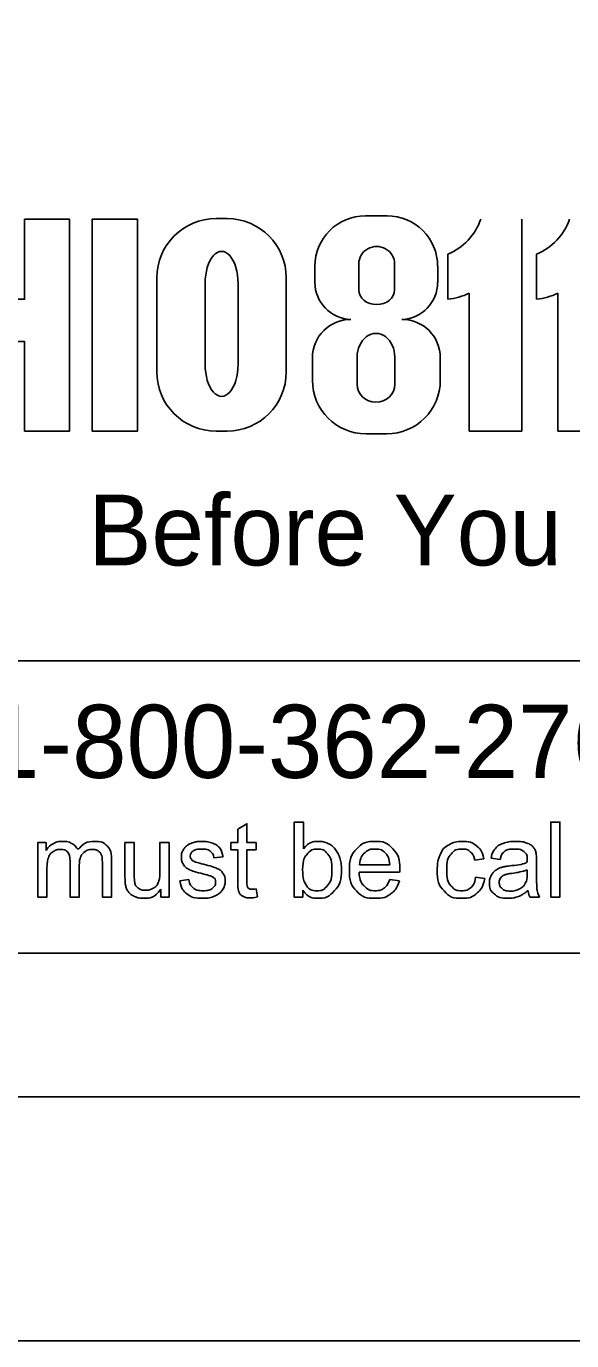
# Model space of a CAD drawing. Extents: x 0 to 34, y -6.2 to 22.
# Drawn here: x 4.384 to 5.503, y 0 to 2.696 of the extents above; entities that cross this region are included whole.
import ezdxf

# ---------------------------------------------------------------- set-up
doc = ezdxf.new("R2010")
doc.units = 0
for name, color, linetype in [('SH_Border', 7, 'Continuous'), ('SH_Cut_Line', 7, 'Continuous'), ('SH_Data', 7, 'Continuous')]:
    doc.layers.add(name, color=color, linetype=linetype)

msp = doc.modelspace()

# ---------------------------------------------------------------- linework, layer by layer
at = {"layer": 'SH_Border'}
msp.add_lwpolyline([(2, 21.5), (33.5, 21.5), (33.5, 0.5), (2, 0.5)], close=True, dxfattribs=at)
at = {"layer": 'SH_Cut_Line'}
msp.add_lwpolyline([(0, 0), (34, 0), (34, 22), (0, 22)], close=True, dxfattribs=at)
at = {"layer": 'SH_Data'}
for p, q in [((4.7958, 2.3017), (4.7734, 2.3017)), ((5.1241, 2.3076), (5.0797, 2.3076)), ((5.4002, 2.3004), (5.4002, 1.8658)), ((5.2487, 2.1365), (5.2487, 2.229)), ((5.4306, 2.1365), (5.4306, 2.229)), ((4.976, 2.204), (4.976, 2.171)), ((5.0659, 2.1556), (5.0659, 2.2089)), ((5.1394, 2.2089), (5.1394, 2.1556)), ((5.2278, 2.171), (5.2278, 2.204)), ((4.6519, 2.1802), (4.6519, 1.9873)), ((4.7509, 2.0028), (4.7509, 2.1689)), ((4.8185, 2.1689), (4.8185, 2.0028)), ((4.9173, 1.9873), (4.9173, 2.1802)), ((5.2926, 1.8658), (5.2926, 2.1491)), ((5.4745, 1.8658), (5.4745, 2.1491)), ((4.971, 2.0164), (4.971, 1.9701)), ((5.0627, 1.962), (5.0627, 2.0176)), ((5.1399, 2.0176), (5.1399, 1.962)), ((5.2332, 1.9701), (5.2332, 2.0164)), ((4.7734, 1.8658), (4.7958, 1.8658)), ((5.4002, 1.8658), (5.2926, 1.8658)), ((5.5822, 1.8658), (5.4745, 1.8658)), ((5.0809, 1.8602), (5.1233, 1.8602)), ((7.1309, 1.3947), (2.3809, 1.3947)), ((7.1309, 0.7947), (2.3809, 0.7947))]:
    msp.add_line(p, q, dxfattribs=at)
for points in [[(4.3114, 2.0495), (4.3806, 2.0495), (4.3806, 1.8658), (4.4729, 1.8658), (4.4729, 2.3004), (4.3806, 2.3004), (4.3806, 2.1365), (4.3114, 2.1365), (4.3114, 2.3004)], [(4.5191, 1.8658), (4.6125, 1.8658), (4.6125, 2.3004), (4.5191, 2.3004), (4.5191, 1.8658)], [(5.0496, 2.095), (5.0496, 2.095)], [(5.1546, 2.095), (5.1546, 2.095)], [(4.8177, 0.9427), (4.8177, 1.007), (4.8037, 1.007), (4.8037, 1.0217), (4.8177, 1.0217), (4.8177, 1.0493), (4.8366, 1.0606), (4.8366, 1.0217), (4.8555, 1.0217), (4.8555, 1.007), (4.8366, 1.007), (4.8366, 0.9416)], [(4.9511, 0.91), (4.9336, 0.91), (4.9336, 1.064), (4.9525, 1.064), (4.9525, 1.0092)], [(5.4595, 0.91), (5.4595, 1.064), (5.4784, 1.064), (5.4784, 0.91), (5.4595, 0.91)], [(4.4078, 0.91), (4.4078, 1.0217), (4.4247, 1.0217), (4.4247, 1.0059)], [(4.5866, 0.9525), (4.5866, 1.0217), (4.6055, 1.0217), (4.6055, 0.9598)], [(4.658, 0.9619), (4.658, 1.0217), (4.6769, 1.0217), (4.6769, 0.91), (4.66, 0.91)], [(4.493, 0.9748), (4.493, 0.91), (4.4741, 0.91), (4.4741, 0.9825)], [(4.5591, 0.9866), (4.5591, 0.91), (4.5402, 0.91), (4.5402, 0.9803)], [(4.7876, 0.9928), (4.7691, 0.9903)], [(5.0676, 0.9765), (5.1299, 0.9765)], [(5.3224, 0.9888), (5.304, 0.986)], [(5.3557, 0.9873), (5.3372, 0.9897)], [(5.4306, 0.982), (5.4306, 0.9568)], [(4.4267, 0.9679), (4.4267, 0.91), (4.4078, 0.91)], [(4.699, 0.9434), (4.7177, 0.9463)], [(5.1498, 0.961), (5.0665, 0.961)], [(5.1297, 0.9461), (5.1492, 0.9436)], [(5.3056, 0.9509), (5.3242, 0.9484)], [(5.4115, 0.9591), (5.4116, 0.966)], [(4.66, 0.91), (4.66, 0.9265)], [(4.8555, 0.9269), (4.8582, 0.9102)], [(4.9511, 0.924), (4.9511, 0.91)], [(5.4366, 0.91), (5.4169, 0.91)]]:
    msp.add_lwpolyline(points, dxfattribs=at)
for centre, radius, start, end in [((4.7734, 2.1802), 0.1215, 90, 180), ((4.7958, 2.1802), 0.1215, 0, 90), ((5.0797, 2.204), 0.1036, 90, 180), ((5.1241, 2.204), 0.1036, 0, 90), ((5.2026, 2.34), 0.1202, 292.5572, 340.7355), ((5.3845, 2.34), 0.1202, 292.5572, 340.7355), ((5.0521, 2.171), 0.076, 180, 268.1442), ((5.1517, 2.171), 0.076, 272.2058, 0), ((5.2378, 2.2561), 0.1202, 275.1733, 297.0931), ((5.4198, 2.2561), 0.1202, 275.1733, 297.0931), ((5.0496, 2.0164), 0.0786, 90, 180), ((5.1546, 2.0164), 0.0786, 0, 90), ((4.7734, 1.9873), 0.1215, 180, 270), ((4.7958, 1.9873), 0.1215, 270, 0), ((5.0809, 1.9701), 0.1099, 180, 270), ((5.1233, 1.9701), 0.1099, 270, 0)]:
    msp.add_arc(centre, radius, start, end, dxfattribs=at)
for centre, major_axis, ratio, start_param, end_param in [((5.1027, 2.2089), (0.0368, 0), 0.969373, 0, 3.141593), ((4.7847, 2.1689), (0, 0.0657), 0.514403, 4.712389, 7.853982), ((5.1027, 2.1556), (0.0368, 0), 0.818453, 3.141593, 6.283185), ((5.1013, 2.0176), (0, 0.0486), 0.794529, 4.712389, 7.853982), ((4.7847, 2.0028), (0, 0.0657), 0.514403, 1.570796, 4.712389), ((5.1013, 1.962), (0.0386, 0), 0.959837, 3.141593, 6.283185)]:
    msp.add_ellipse(centre, major_axis=major_axis, ratio=ratio, start_param=start_param, end_param=end_param, dxfattribs=at)
for points, degree in [([(4.4247, 1.0059), (4.4299, 1.0141), (4.4387, 1.0191), (4.4474, 1.0241), (4.4585, 1.0241), (4.4709, 1.0241), (4.4789, 1.019), (4.4868, 1.0138), (4.4901, 1.0045), (4.5033, 1.0241), (4.5246, 1.0241), (4.5412, 1.0241), (4.5501, 1.0149), (4.5591, 1.0057), (4.5591, 0.9866)], 3), ([(4.4741, 0.9825), (4.4741, 0.9951), (4.4695, 1.0014), (4.4648, 1.0077), (4.4543, 1.0077), (4.4463, 1.0077), (4.4396, 1.0035), (4.4328, 0.9993), (4.4297, 0.9912), (4.4267, 0.9831), (4.4267, 0.9679)], 3), ([(4.5402, 0.9803), (4.5402, 0.9916), (4.5383, 0.9966), (4.5365, 1.0016), (4.5317, 1.0046), (4.5268, 1.0077), (4.5203, 1.0077), (4.5085, 1.0077), (4.5008, 0.9999), (4.493, 0.992), (4.493, 0.9748)], 3), ([(4.7691, 0.9903), (4.7678, 0.999), (4.7618, 1.0038), (4.7557, 1.0086), (4.7447, 1.0086), (4.7316, 1.0086), (4.7261, 1.0043), (4.7205, 1), (4.7205, 0.9942), (4.7205, 0.9905), (4.7228, 0.9876), (4.7251, 0.9845), (4.7301, 0.9825), (4.7329, 0.9815), (4.7468, 0.9777), (4.7669, 0.9723), (4.7748, 0.9689), (4.7828, 0.9655), (4.7873, 0.959), (4.7919, 0.9525), (4.7919, 0.9428), (4.7919, 0.9334), (4.7863, 0.925), (4.7808, 0.9167), (4.7704, 0.9121), (4.76, 0.9076), (4.7468, 0.9076), (4.725, 0.9076), (4.7136, 0.9166), (4.7022, 0.9256), (4.699, 0.9434)], 3), ([(4.7177, 0.9463), (4.7193, 0.9351), (4.7265, 0.9291), (4.7337, 0.9231), (4.7467, 0.9231), (4.7597, 0.9231), (4.766, 0.9284), (4.7724, 0.9337), (4.7724, 0.9408), (4.7724, 0.9473), (4.7668, 0.9509), (4.7629, 0.9535), (4.7474, 0.9574), (4.7266, 0.9626), (4.7185, 0.9664), (4.7105, 0.9703), (4.7063, 0.977), (4.7022, 0.9838), (4.7022, 0.992), (4.7022, 0.9995), (4.7056, 1.0058), (4.709, 1.0122), (4.7149, 1.0164), (4.7193, 1.0196), (4.727, 1.0219), (4.7346, 1.0241), (4.7433, 1.0241), (4.7565, 1.0241), (4.7664, 1.0203), (4.7764, 1.0166), (4.7811, 1.0101), (4.7858, 1.0036), (4.7876, 0.9928)], 3), ([(4.9509, 0.9667), (4.9509, 0.9466), (4.9564, 0.9377), (4.9653, 0.9231), (4.9805, 0.9231), (4.9928, 0.9231), (5.0019, 0.9338), (5.0109, 0.9446), (5.0109, 0.966), (5.0109, 0.9878), (5.0022, 0.9982), (4.9936, 1.0086), (4.9813, 1.0086), (4.9689, 1.0086), (4.9599, 0.9979), (4.9509, 0.9871), (4.9509, 0.9667)], 3), ([(4.9525, 1.0092), (4.9645, 1.0241), (4.9831, 1.0241), (4.9934, 1.0241), (5.0026, 1.02), (5.0118, 1.0158), (5.0177, 1.0083), (5.0236, 1.0008), (5.027, 0.9902), (5.0304, 0.9796), (5.0304, 0.9675), (5.0304, 0.9389), (5.0162, 0.9232), (5.002, 0.9076), (4.9821, 0.9076), (4.9624, 0.9076), (4.9511, 0.924)], 3), ([(5.1492, 0.9436), (5.1446, 0.9265), (5.1321, 0.917), (5.1196, 0.9076), (5.1002, 0.9076), (5.0757, 0.9076), (5.0614, 0.9226), (5.047, 0.9377), (5.047, 0.9649), (5.047, 0.993), (5.0615, 1.0086), (5.076, 1.0241), (5.0991, 1.0241), (5.1215, 1.0241), (5.1357, 1.0089), (5.1499, 0.9937), (5.1499, 0.966), (5.1499, 0.9643), (5.1498, 0.961)], 3), ([(5.1299, 0.9765), (5.1286, 0.9906), (5.1228, 0.9977), (5.1137, 1.0086), (5.0993, 1.0086), (5.0863, 1.0086), (5.0774, 0.9999), (5.0685, 0.9911), (5.0676, 0.9765)], 3), ([(5.3242, 0.9484), (5.3211, 0.9292), (5.3086, 0.9184), (5.296, 0.9076), (5.2777, 0.9076), (5.2548, 0.9076), (5.2409, 0.9225), (5.227, 0.9375), (5.227, 0.9654), (5.227, 0.9835), (5.233, 0.997), (5.239, 1.0106), (5.2512, 1.0174), (5.2634, 1.0241), (5.2778, 1.0241), (5.296, 1.0241), (5.3076, 1.0149), (5.3191, 1.0057), (5.3224, 0.9888)], 3), ([(5.304, 0.986), (5.3014, 0.9973), (5.2947, 1.0029), (5.288, 1.0086), (5.2786, 1.0086), (5.2643, 1.0086), (5.2554, 0.9984), (5.2465, 0.9881), (5.2465, 0.966), (5.2465, 0.9435), (5.2551, 0.9333), (5.2637, 0.9231), (5.2776, 0.9231), (5.2887, 0.9231), (5.2962, 0.9299), (5.3036, 0.9367), (5.3056, 0.9509)], 3), ([(5.4131, 0.9238), (5.4026, 0.9149), (5.3929, 0.9112), (5.3832, 0.9076), (5.372, 0.9076), (5.3537, 0.9076), (5.3438, 0.9165), (5.3339, 0.9255), (5.3339, 0.9395), (5.3339, 0.9477), (5.3376, 0.9544), (5.3414, 0.9612), (5.3474, 0.9653), (5.3534, 0.9694), (5.361, 0.9715), (5.3666, 0.9729), (5.3778, 0.9743), (5.4007, 0.977), (5.4115, 0.9808), (5.4116, 0.9847), (5.4116, 0.9858), (5.4116, 0.9973), (5.4063, 1.0021), (5.399, 1.0085), (5.3848, 1.0085), (5.3715, 1.0085), (5.3651, 1.0038), (5.3588, 0.9992), (5.3557, 0.9873)], 3), ([(5.3372, 0.9897), (5.3397, 1.0016), (5.3455, 1.0089), (5.3513, 1.0162), (5.3622, 1.0202), (5.3731, 1.0241), (5.3875, 1.0241), (5.4018, 1.0241), (5.4107, 1.0208), (5.4196, 1.0174), (5.4238, 1.0123), (5.428, 1.0072), (5.4297, 0.9994), (5.4306, 0.9946), (5.4306, 0.982)], 3), ([(4.66, 0.9265), (4.647, 0.9076), (4.6247, 0.9076), (4.6148, 0.9076), (4.6062, 0.9114), (4.5977, 0.9151), (4.5935, 0.9209), (4.5894, 0.9266), (4.5877, 0.9349), (4.5866, 0.9405), (4.5866, 0.9525)], 3), ([(4.6055, 0.9598), (4.6055, 0.945), (4.6066, 0.9398), (4.6084, 0.9324), (4.6142, 0.9281), (4.6199, 0.9239), (4.6284, 0.9239), (4.6369, 0.9239), (4.6444, 0.9282), (4.6519, 0.9326), (4.6549, 0.9401), (4.658, 0.9476), (4.658, 0.9619)], 3), ([(5.0665, 0.961), (5.0676, 0.9426), (5.0769, 0.9328), (5.0863, 0.9231), (5.1003, 0.9231), (5.1107, 0.9231), (5.118, 0.9286), (5.1254, 0.934), (5.1297, 0.9461)], 3), ([(5.4116, 0.966), (5.4013, 0.9618), (5.3807, 0.9589), (5.369, 0.9572), (5.3642, 0.9551), (5.3594, 0.953), (5.3567, 0.949), (5.3541, 0.9449), (5.3541, 0.94), (5.3541, 0.9324), (5.3598, 0.9274), (5.3655, 0.9224), (5.3766, 0.9224), (5.3875, 0.9224), (5.396, 0.9271), (5.4045, 0.9319), (5.4085, 0.9402), (5.4115, 0.9466), (5.4115, 0.9591)], 3), ([(5.4306, 0.9568), (5.4306, 0.9304), (5.4318, 0.9235), (5.433, 0.9165), (5.4366, 0.91)], 3), ([(4.8582, 0.9102), (4.8502, 0.9085), (4.8439, 0.9085), (4.8336, 0.9085), (4.828, 0.9118), (4.8223, 0.915), (4.82, 0.9203), (4.8177, 0.9257), (4.8177, 0.9427)], 3), ([(4.8366, 0.9416), (4.8366, 0.9335), (4.8376, 0.9312), (4.8386, 0.9289), (4.8408, 0.9275), (4.8431, 0.9261), (4.8472, 0.9261), (4.8504, 0.9261), (4.8555, 0.9269)], 3), ([(5.4169, 0.91), (5.414, 0.9159), (5.4131, 0.9238)], 2)]:
    msp.add_open_spline(points, degree=degree, dxfattribs=at)

# ---------------------------------------------------------------- texts
for s, height, p in [('Before You Dig', 0.1452, (4.5113, 1.5904)), ('OHIO811, 8-1-1, or 1-800-362-2764', 0.15, (2.5273, 1.1545))]:
    msp.add_text(s, height=height, dxfattribs=at).set_placement(p)

doc.saveas('drawing.dxf')
